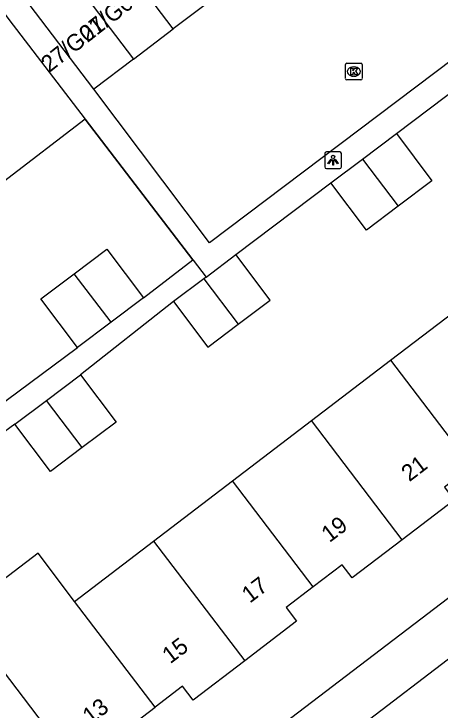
# Model space of a CAD drawing. Extents: x 160037 to 160839, y 385326 to 386441.
# Drawn here: x 160464.33 to 160490.07, y 385612.39 to 385654.38 of the extents above; entities that cross this region are included whole.
import ezdxf

# ---------------------------------------------------------------- set-up
doc = ezdxf.new("R2010")
doc.units = 0
for name, color, linetype in [('IMGEO_Kolk', 7, 'Continuous'), ('IMGEO_Lichtpunt', 7, 'Continuous'), ('IMGEO_Muur', 7, 'Continuous'), ('IMGEO_Pand', 7, 'Continuous'), ('IMGEO_Pand_nummerreeks', 7, 'Continuous'), ('IMGEO_Rijbaan_lokaal_open', 7, 'Continuous'), ('IMGEO_Voetpad_open', 7, 'Continuous')]:
    doc.layers.add(name, color=color, linetype=linetype)

msp = doc.modelspace()

# ---------------------------------------------------------------- linework, layer by layer
at = {"layer": 'IMGEO_Kolk'}
for p, q in [((160484.363, 385650.476), (160484.363, 385651.328)), ((160484.438, 385651.402), (160485.29, 385651.402)), ((160484.851, 385651.182), (160484.876, 385651.182)), ((160485.364, 385651.328), (160485.364, 385650.476)), ((160485.29, 385650.402), (160484.438, 385650.402)), ((160484.874, 385650.622), (160484.849, 385650.622))]:
    msp.add_line(p, q, dxfattribs=at)
for points in [[(160484.363, 385650.476), (160484.363, 385651.328)], [(160484.438, 385651.402), (160485.29, 385651.402)], [(160485.364, 385651.328), (160485.364, 385650.476)], [(160484.684, 385651.102), (160484.807, 385651.102), (160484.807, 385650.951), (160484.937, 385651.102), (160485.101, 385651.102), (160484.955, 385650.951), (160485.108, 385650.702), (160484.956, 385650.702), (160484.871, 385650.866), (160484.807, 385650.799), (160484.807, 385650.702), (160484.684, 385650.702), (160484.684, 385651.102)], [(160485.29, 385650.402), (160484.438, 385650.402)]]:
    msp.add_lwpolyline(points, dxfattribs=at)
for centre, start, end in [((160484.44, 385651.326), 91.552, 178.448), ((160484.44, 385651.326), 91.552, 178.448), ((160485.288, 385651.326), 1.552, 88.448), ((160485.288, 385651.326), 1.552, 88.448), ((160484.44, 385650.478), 181.552, 268.448), ((160484.44, 385650.478), 181.552, 268.448), ((160485.288, 385650.478), 271.552, 358.448), ((160485.288, 385650.478), 271.552, 358.448)]:
    msp.add_arc(centre, 0.0765, start, end, dxfattribs=at)
for centre, major_axis, ratio, start_param, end_param in [((160484.85, 385650.902), (-0.387, 0.002), 0.722429, 4.712389, 7.853982), ((160484.875, 385650.902), (-0.39, 0.002), 0.717154, 1.570796, 4.712389)]:
    msp.add_ellipse(centre, major_axis=major_axis, ratio=ratio, start_param=start_param, end_param=end_param, dxfattribs=at)
at = {"layer": 'IMGEO_Lichtpunt'}
for p, q in [((160483.113, 385645.959), (160483.113, 385645.152)), ((160483.113, 385645.959), (160483.113, 385645.152)), ((160484.015, 385646.054), (160483.207, 385646.054)), ((160484.015, 385646.054), (160483.207, 385646.054)), ((160484.109, 385645.152), (160484.109, 385645.959)), ((160484.109, 385645.152), (160484.109, 385645.959)), ((160483.207, 385645.058), (160484.015, 385645.058)), ((160483.207, 385645.058), (160484.015, 385645.058))]:
    msp.add_line(p, q, dxfattribs=at)
for points in [[(160483.487, 385645.623), (160483.526, 385645.595), (160483.338, 385645.333), (160483.3, 385645.36), (160483.487, 385645.623)], [(160483.589, 385645.575), (160483.636, 385645.575), (160483.636, 385645.253), (160483.589, 385645.253), (160483.589, 385645.575)], [(160483.699, 385645.595), (160483.737, 385645.622), (160483.924, 385645.36), (160483.885, 385645.332), (160483.699, 385645.595)]]:
    msp.add_lwpolyline(points, dxfattribs=at)
msp.add_circle((160483.612, 385645.757), 0.0994, dxfattribs=at)
for centre, start, end in [((160483.207, 385645.959), 90, 180), ((160483.207, 385645.959), 90, 180), ((160484.015, 385645.959), 0, 90), ((160484.015, 385645.959), 0, 90), ((160483.207, 385645.152), 180, 270), ((160483.207, 385645.152), 180, 270), ((160484.015, 385645.152), 270, 0), ((160484.015, 385645.152), 270, 360)]:
    msp.add_arc(centre, 0.0946, start, end, dxfattribs=at)
at = {"layer": 'IMGEO_Muur'}
msp.add_lwpolyline([(160468.644, 385648.031), (160475.139, 385639.55), (160475.157, 385639.526)], dxfattribs=at)
at = {"layer": 'IMGEO_Pand'}
for points in [[(160473.957, 385653.484), (160470.055, 385658.622)], [(160467.651, 385656.797), (160471.554, 385651.658)], [(160462.883, 385655.072), (160463.351, 385654.462), (160463.583, 385654.64), (160464.036, 385654.048), (160468.644, 385648.031)], [(160469.15, 385649.833), (160465.248, 385654.972)], [(160476.361, 385655.309), (160473.957, 385653.484)], [(160471.554, 385651.658), (160473.957, 385653.484)], [(160471.554, 385651.658), (160469.15, 385649.833)], [(160468.644, 385648.031), (160463.714, 385644.256)], [(160485.382, 385645.628), (160487.432, 385647.172)], [(160487.432, 385647.172), (160489.579, 385644.322), (160487.545, 385642.79)], [(160483.474, 385644.191), (160485.382, 385645.628)], [(160485.382, 385645.628), (160487.545, 385642.79)], [(160487.545, 385642.79), (160485.621, 385641.341), (160483.474, 385644.191)], [(160467.969, 385638.698), (160469.948, 385640.189), (160472.153, 385637.263)], [(160475.935, 385638.51), (160477.735, 385639.867)], [(160477.885, 385635.668), (160479.808, 385637.116), (160477.735, 385639.867)], [(160468.165, 385634.258), (160465.96, 385637.185), (160467.969, 385638.698)], [(160470.197, 385635.789), (160467.969, 385638.698)], [(160475.798, 385638.407), (160473.978, 385637.036)], [(160475.935, 385638.51), (160475.798, 385638.407)], [(160475.798, 385638.407), (160477.885, 385635.668)], [(160472.153, 385637.263), (160470.197, 385635.789)], [(160473.978, 385637.036), (160476.05, 385634.286), (160477.885, 385635.668)], [(160487.086, 385633.492), (160491.858, 385637.128)], [(160470.197, 385635.789), (160468.165, 385634.258)], [(160482.313, 385629.855), (160487.086, 385633.492)], [(160487.086, 385633.492), (160491.97, 385627.08)], [(160466.302, 385631.066), (160468.353, 385632.611)], [(160468.353, 385632.611), (160470.5, 385629.761), (160468.465, 385628.228)], [(160464.395, 385629.63), (160466.302, 385631.066)], [(160468.465, 385628.228), (160466.302, 385631.066)], [(160477.54, 385626.219), (160482.313, 385629.855)], [(160487.789, 385622.667), (160482.313, 385629.855)], [(160468.465, 385628.228), (160466.542, 385626.78), (160464.395, 385629.63)], [(160491.97, 385627.08), (160490.336, 385625.835), (160490.928, 385625.058), (160487.789, 385622.667)], [(160472.767, 385622.582), (160477.54, 385626.219)], [(160482.413, 385619.822), (160477.54, 385626.219)], [(160467.996, 385618.947), (160472.767, 385622.582)], [(160472.767, 385622.582), (160478.269, 385615.361)], [(160487.789, 385622.667), (160484.763, 385620.361), (160484.16, 385621.153), (160482.413, 385619.822)], [(160467.996, 385618.947), (160465.789, 385621.845), (160461.016, 385618.209), (160463.223, 385615.311)], [(160482.413, 385619.822), (160480.767, 385618.568), (160481.395, 385617.743), (160478.269, 385615.361)], [(160472.856, 385612.567), (160467.996, 385618.947)], [(160463.223, 385615.311), (160468.689, 385608.135)], [(160478.269, 385615.361), (160475.159, 385612.992), (160474.519, 385613.833), (160472.856, 385612.567)], [(160468.689, 385608.135), (160471.857, 385610.549), (160471.251, 385611.344), (160472.856, 385612.567)]]:
    msp.add_lwpolyline(points, dxfattribs=at)
at = {"layer": 'IMGEO_Rijbaan_lokaal_open'}
for points in [[(160495.248, 385652.987), (160494.262, 385654.222), (160476.149, 385640.577), (160469.15, 385649.833)], [(160468.226, 385598.433), (160471.728, 385601.112), (160495.185, 385619.002), (160500, 385622.665), (160508.738, 385629.311)]]:
    msp.add_lwpolyline(points, dxfattribs=at)
at = {"layer": 'IMGEO_Voetpad_open'}
for points in [[(160487.432, 385647.172), (160493.281, 385651.579)], [(160475.139, 385639.55), (160468.644, 385648.031)], [(160477.735, 385639.867), (160483.474, 385644.191)], [(160472.153, 385637.263), (160475.139, 385639.55)], [(160475.139, 385639.55), (160475.157, 385639.526), (160475.935, 385638.51)], [(160473.978, 385637.036), (160468.353, 385632.611)], [(160462.43, 385630.009), (160468.165, 385634.258)], [(160440.459, 385581.006), (160500, 385626.337), (160509.815, 385633.793)], [(160464.395, 385629.63), (160458.445, 385625.287)]]:
    msp.add_lwpolyline(points, dxfattribs=at)

# ---------------------------------------------------------------- texts
at = {"layer": 'IMGEO_Pand_nummerreeks'}
for s, rotation, p in [('27/G02', 38.0444, (160468.775, 385652.621)), ('27/G01', 38.047, (160466.471, 385650.817)), ('21', 37.2605, (160488.215, 385626.129)), ('19', 37.2605, (160483.388, 385622.458)), ('17', 37.2605, (160478.579, 385618.8)), ('15', 37.2605, (160473.771, 385615.142)), ('13', 37.2594, (160468.961, 385611.485))]:
    msp.add_text(s, height=1, rotation=rotation, dxfattribs=at).set_placement(p)

doc.saveas('drawing.dxf')
